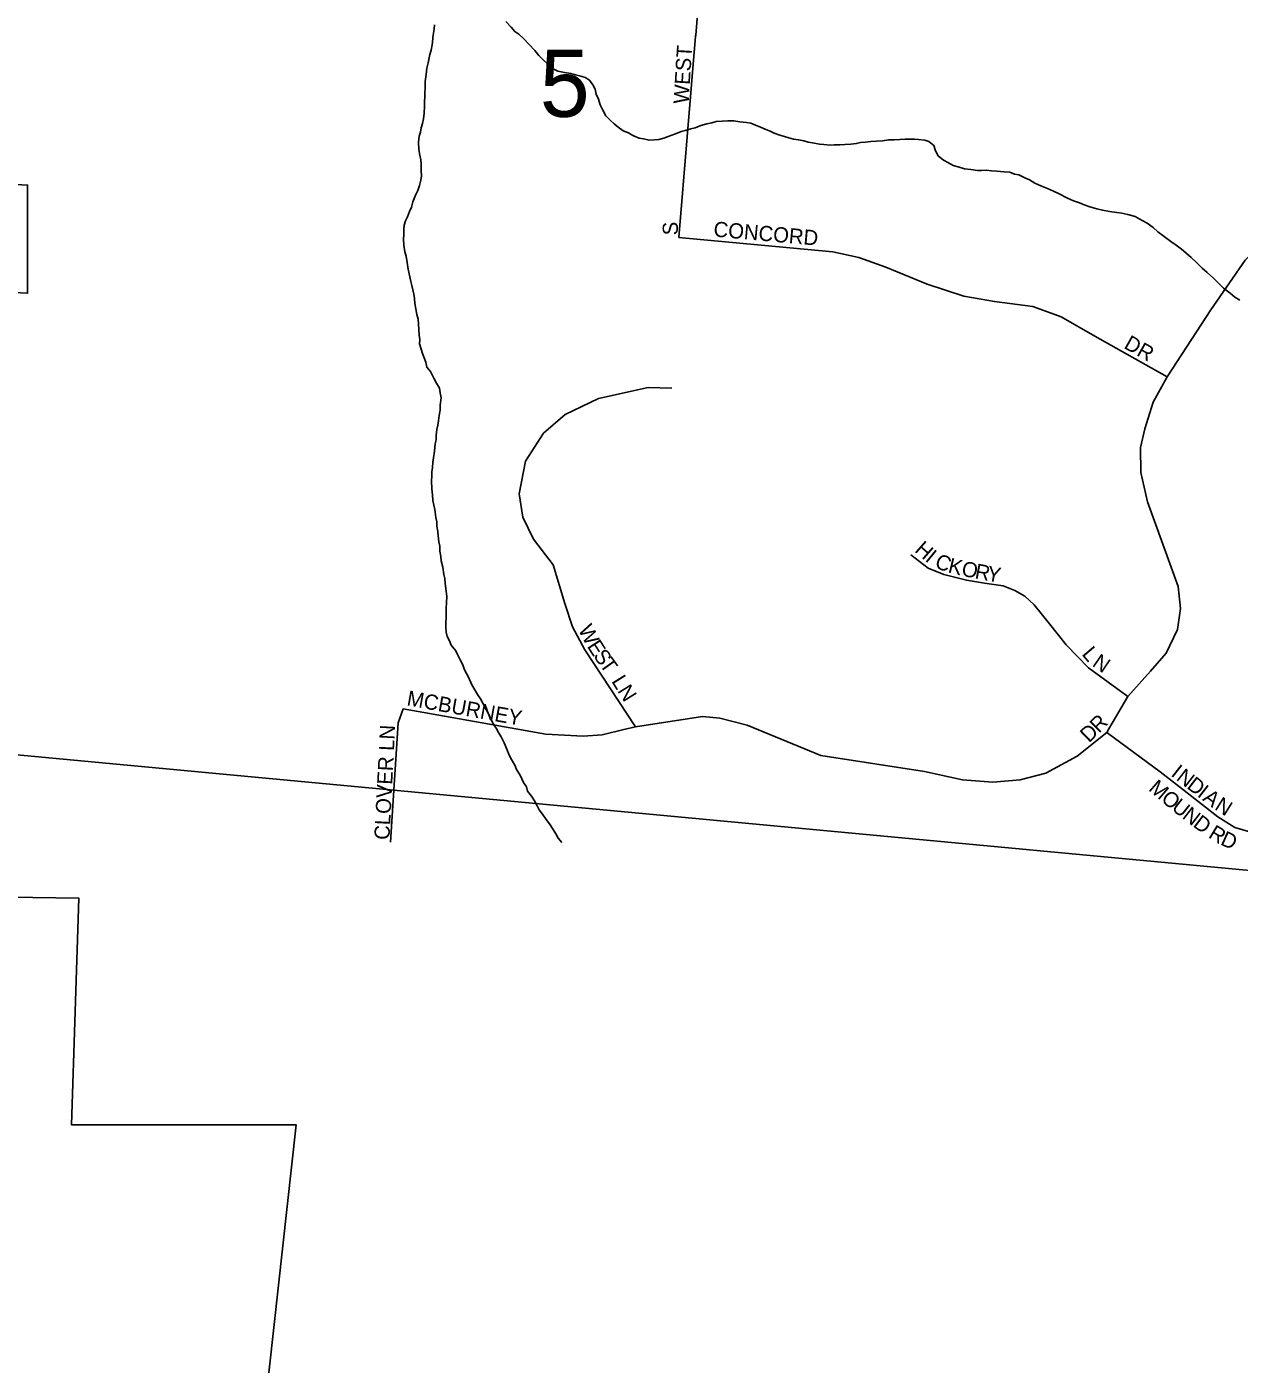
# Model space of a CAD drawing. Extents: x 1310247 to 1664935, y 284496 to 704931.
# Drawn here: x 1481558 to 1485552, y 520097 to 524503 of the extents above; entities that cross this region are included whole.
import ezdxf

# ---------------------------------------------------------------- set-up
doc = ezdxf.new("R2010")
doc.units = 0
for name, color, linetype in [('GM_X_Corporation_Text', 7, 'Continuous'), ('GM_X_County', 7, 'Continuous'), ('GM_X_Major_Lake_Text', 7, 'Continuous'), ('GM_X_Minor_River_Text', 7, 'Continuous'), ('GM_X_Rail_Line', 7, 'Continuous'), ('GM_X_US_Location', 7, 'Continuous')]:
    doc.layers.add(name, color=color, linetype=linetype)

msp = doc.modelspace()

# ---------------------------------------------------------------- linework, layer by layer
at = {"layer": 'GM_X_Corporation_Text'}
for points in [[(1483761.1, 524475.3), (1483777.5, 524680.5)], [(1483706, 523808.7), (1483760.8, 524471.8), (1483761.1, 524475.3)], [(1483706, 523808.7), (1484212.7, 523761.3), (1484298.6, 523743.5), (1484387.5, 523710.9), (1484523.7, 523655), (1484644.6, 523615.4), (1484745.6, 523598.2), (1484871.3, 523581.3), (1484964.6, 523547.9), (1485075.7, 523484.2), (1485314.3, 523349.4)], [(1485122.2, 522190.6), (1485184.2, 522296.1), (1485259.2, 522379.9), (1485310.3, 522438.9), (1485347.6, 522517.8), (1485358.2, 522587), (1485350.7, 522659.4), (1485249.6, 522938.4), (1485226.9, 523034.6), (1485226.3, 523117), (1485240.2, 523178.3), (1485267.6, 523266.4), (1485314.3, 523349.4), (1485458, 523570.9), (1485570.6, 523734.6), (1485606.2, 523769.5), (1485643.2, 523785.8), (1485712.8, 523782.8)], [(1483563.3, 522197.2), (1483396.1, 522450.7), (1483355.7, 522526.3), (1483330.1, 522603), (1483291.1, 522730.9), (1483226.8, 522814.9), (1483191.9, 522887.4), (1483179.4, 522963.9), (1483200.2, 523072.5), (1483259.8, 523164.1), (1483331.2, 523225.9), (1483440.9, 523278.1), (1483604.5, 523314.4), (1483682.9, 523312.9)], [(1484470.1, 522763.8), (1484526.4, 522719.4), (1484578.2, 522698.8), (1484653.2, 522680.2), (1484712.9, 522670), (1484773.6, 522661), (1484812.5, 522646.1), (1484844.9, 522627.4), (1484875.8, 522598.1), (1484926.9, 522535.9), (1484981.8, 522467.2), (1485055.2, 522391.6), (1485184.2, 522296.1)], [(1482756.2, 521817.1), (1482780.6, 522210), (1482797.7, 522255.8)], [(1482797.7, 522255.8), (1483267.3, 522172.7), (1483390.8, 522166.3), (1483452.6, 522170.6), (1483524.6, 522187.9)], [(1483524.6, 522187.9), (1483563.3, 522197.2), (1483783.7, 522231.3), (1483840.2, 522224.9), (1483930.7, 522202.5), (1484173.5, 522102.4), (1484515.2, 522049.2), (1484639.9, 522022.6), (1484740, 522014), (1484830.3, 522022.6), (1484914.7, 522043.9), (1485018, 522100.3), (1485114.9, 522178.1), (1485122.2, 522190.6)], [(1485114.9, 522178.1), (1485290.7, 522048.2), (1485364.1, 521991.1)], [(1485364.1, 521991.1), (1485481.2, 521900.1), (1485536.6, 521865), (1485589.8, 521850.1), (1485654.8, 521854.3), (1485718.6, 521876.7), (1485780.4, 521927.8), (1485858.2, 522059.8), (1485848.6, 522097.1), (1485846.4, 522133.3), (1485862.4, 522154.6), (1485890.1, 522163.1), (1485918.9, 522157.8), (1485934.8, 522134.4), (1485934.8, 522106.7), (1485914.6, 522076.9), (1485868.8, 522064.1)]]:
    msp.add_lwpolyline(points, dxfattribs=at)
at = {"layer": 'GM_X_County'}
for points in [[(1486747.2, 526552.2), (1486183.9, 521667.6), (1480822.4, 522169.9), (1481370.5, 527094.8)], [(1480822.4, 522169.9), (1486183.9, 521667.6), (1485560.1, 516006.4), (1480181.2, 516544.8)]]:
    msp.add_lwpolyline(points, close=True, dxfattribs=at)
at = {"layer": 'GM_X_Major_Lake_Text'}
for points in [[(1481029.3, 523651), (1481560.3, 523625.4), (1481560.3, 523981.5), (1481337.1, 523994.2)], [(1482239.1, 519012.4), (1482445.3, 520885), (1481705, 520885), (1481729, 521632.7), (1480816.7, 521645.6)]]:
    msp.add_lwpolyline(points, dxfattribs=at)
at = {"layer": 'GM_X_Minor_River_Text'}
for points in [[(1482900.5, 524509.7), (1482900, 524495.7), (1482897.5, 524481.8), (1482895.1, 524467.8), (1482894.5, 524449.8), (1482889.7, 524425.9), (1482885.2, 524412), (1482880.3, 524384.1), (1482875.6, 524366.2), (1482873, 524346.2), (1482870.2, 524322.3), (1482869.5, 524300.2), (1482869, 524286.2), (1482868.5, 524272.2), (1482868, 524256.2), (1482867.5, 524240.2), (1482866.8, 524218.1), (1482864.2, 524200.2), (1482861.6, 524184.2), (1482857.1, 524170.3), (1482854.7, 524156.4), (1482850.2, 524142.5), (1482847.5, 524122.5), (1482848.8, 524098.4), (1482852.2, 524080.3), (1482855.7, 524064.2), (1482857.2, 524050.1), (1482856.5, 524028.1), (1482858, 524012), (1482855.5, 523998), (1482850.9, 523980.1), (1482846.3, 523964.2), (1482837.8, 523948.5), (1482829, 523926.7), (1482824.4, 523908.8), (1482817.9, 523895), (1482811.3, 523877.1), (1482804.8, 523863.3), (1482800.4, 523849.4), (1482799.9, 523835.4), (1482799.3, 523817.4), (1482798.9, 523803.4), (1482800.2, 523783.3), (1482803.5, 523761.1), (1482807, 523747), (1482810.4, 523726.8), (1482813.7, 523704.7), (1482817.2, 523688.6), (1482822.4, 523664.3), (1482826, 523650.2), (1482829.5, 523636.1), (1482833.1, 523621.9), (1482834.6, 523607.9), (1482836.1, 523591.8), (1482839.5, 523573.6), (1482842.9, 523555.5), (1482846.4, 523539.3), (1482847.9, 523523.3), (1482849.3, 523505.2), (1482850.7, 523487.1), (1482852.3, 523473), (1482851.8, 523459), (1482857.2, 523440.8), (1482860.8, 523426.7), (1482866.4, 523412.5), (1482871.9, 523398.3), (1482875.4, 523382.1), (1482887, 523367.8), (1482898.3, 523345.4), (1482907.8, 523329), (1482917.3, 523312.7), (1482918.8, 523296.6), (1482922.3, 523280.5), (1482919.5, 523256.5), (1482919, 523240.5), (1482916.4, 523222.6), (1482913.8, 523204.6), (1482911.3, 523190.6), (1482908.8, 523176.7), (1482906.2, 523156.7), (1482905.7, 523142.7), (1482903.2, 523128.8), (1482900.4, 523104.8), (1482897.7, 523082.8), (1482895.2, 523068.9), (1482894.6, 523050.9), (1482892.2, 523036.9), (1482891.7, 523022.9), (1482891.2, 523006.9), (1482892.3, 522980.8), (1482893.7, 522960.7)], [(1483135.9, 524520.5), (1483153.4, 524501.9), (1483165, 524487.5), (1483178.7, 524479.1), (1483194.3, 524464.6), (1483211.8, 524446), (1483231.2, 524425.4), (1483244.7, 524408.9), (1483258.3, 524394.5), (1483272, 524382), (1483289.5, 524365.5), (1483307.3, 524356.9), (1483329.3, 524352.2), (1483349.3, 524349.6), (1483365.2, 524345.1), (1483383.1, 524340.5), (1483397.1, 524336.1), (1483410.9, 524327.7), (1483422.4, 524311.3), (1483429.9, 524297), (1483433.4, 524280.9), (1483440.9, 524264.6), (1483446.4, 524246.4), (1483453.9, 524230.1), (1483465.2, 524209.7), (1483478.8, 524195.3), (1483492.5, 524182.8), (1483506.2, 524172.4), (1483521.9, 524159.9), (1483539.7, 524153.3), (1483553.5, 524144.9), (1483575.3, 524136.2), (1483589.3, 524133.8), (1483607.3, 524129.2), (1483625.4, 524130.6), (1483639.5, 524132.2), (1483655.7, 524135.7), (1483669.9, 524141.3), (1483694.4, 524150.6), (1483712.7, 524158), (1483726.9, 524161.6), (1483745.1, 524167), (1483759.3, 524170.6), (1483777.6, 524178.1), (1483797.9, 524183.4), (1483814.1, 524187), (1483828.3, 524190.5), (1483848.4, 524191.9), (1483866.6, 524193.4), (1483886.6, 524192.7), (1483906.6, 524190.1), (1483928.7, 524187.4), (1483942.6, 524185), (1483958.5, 524178.5), (1483974.4, 524172), (1483990.2, 524165.5), (1484006.1, 524159), (1484019.9, 524152.6), (1484037.8, 524146), (1484053.7, 524141.5), (1484067.6, 524137.1), (1484083.6, 524132.6), (1484099.6, 524130.1), (1484117.6, 524127.5), (1484131.5, 524123.1), (1484145.5, 524120.6), (1484169.4, 524115.9), (1484183.5, 524115.5), (1484203.5, 524112.8), (1484217.6, 524114.4), (1484235.7, 524113.9), (1484251.8, 524115.4), (1484271.9, 524116.8), (1484290.1, 524118.2), (1484304.2, 524121.8), (1484320.4, 524123.3), (1484338.5, 524124.7), (1484356.6, 524126.2), (1484376.8, 524127.5), (1484397, 524130.9), (1484415, 524130.4), (1484433.2, 524131.8), (1484451.3, 524133.3), (1484465.3, 524132.8), (1484481.4, 524132.3), (1484495.4, 524131.9), (1484515.5, 524129.3), (1484529.4, 524124.9)], [(1484529.4, 524124.9), (1484545, 524112.3), (1484550.5, 524094.1), (1484560, 524077.8), (1484577.6, 524063.2), (1484593.4, 524054.8), (1484609.2, 524046.2), (1484625.1, 524041.8), (1484647, 524035.1), (1484667, 524032.4), (1484689, 524029.8), (1484703, 524029.3), (1484719.2, 524030.8), (1484735.2, 524028.3), (1484753.2, 524027.8), (1484777.3, 524025), (1484795.3, 524024.5), (1484811.2, 524018), (1484825.2, 524015.5), (1484844.9, 524004.9), (1484860.8, 523998.4), (1484878.5, 523987.8), (1484898.3, 523979.2), (1484920.1, 523970.5), (1484939.9, 523961.9), (1484955.7, 523953.4), (1484985.4, 523938.5), (1485005.2, 523929.8), (1485025.1, 523923.2), (1485040.9, 523916.7), (1485058.8, 523910.1), (1485082.7, 523903.4), (1485100.6, 523898.8), (1485124.6, 523894.1), (1485148.6, 523891.3), (1485164.6, 523888.8), (1485184.5, 523884.2), (1485208.4, 523877.5), (1485232.1, 523864.7), (1485247.9, 523856.2), (1485267.5, 523841.6), (1485283.1, 523827.1), (1485304.7, 523812.4), (1485326.3, 523795.7), (1485343.9, 523783.1), (1485361.6, 523770.6), (1485375.3, 523758.1), (1485392.9, 523743.5), (1485410.4, 523727), (1485429.9, 523708.3), (1485445.5, 523693.8), (1485467, 523675.1), (1485480.6, 523660.7), (1485500, 523642), (1485521.6, 523625.3), (1485537.3, 523612.8), (1485553, 523602.3)], [(1482893.7, 522960.7), (1482895.1, 522942.6), (1482898.6, 522926.5), (1482902.1, 522912.4), (1482905.3, 522886.2), (1482908.8, 522872.1), (1482908.4, 522858.1), (1482911.8, 522839.9), (1482913.3, 522825.8), (1482914.7, 522805.8), (1482918.2, 522791.6), (1482917.7, 522775.6), (1482921.1, 522757.5), (1482922.7, 522743.4), (1482928, 522723.2), (1482931.3, 522699), (1482934.8, 522684.9), (1482936.3, 522668.8), (1482937.8, 522652.8), (1482940.9, 522626.6), (1482940.3, 522606.6), (1482939.6, 522586.5), (1482939, 522568.5), (1482938.6, 522554.5), (1482938.1, 522540.5), (1482937.6, 522526.5), (1482939.1, 522508.4), (1482942.6, 522494.3), (1482950.2, 522480), (1482955.7, 522465.8), (1482971.2, 522447.3), (1482978.7, 522431), (1482986.2, 522414.8), (1482993.8, 522400.5), (1482999.3, 522384.3), (1483012.5, 522359.9), (1483023.8, 522335.5), (1483033.3, 522319.1), (1483042.8, 522302.8), (1483052.4, 522288.5), (1483059.9, 522274.2), (1483071.3, 522253.8), (1483080.8, 522235.5), (1483092, 522211.1), (1483103.5, 522192.7), (1483111, 522178.5), (1483120.6, 522164.2), (1483130, 522143.8), (1483139.3, 522123.5), (1483146.7, 522103.2), (1483154.3, 522089), (1483165.7, 522070.6), (1483171.3, 522056.4), (1483182.7, 522038), (1483194, 522013.6), (1483203.6, 521999.3), (1483207.1, 521985.1), (1483220.6, 521968.7), (1483230.2, 521952.4), (1483237.7, 521938.1), (1483245.3, 521923.8), (1483256.9, 521909.5), (1483268.3, 521891.1), (1483279.9, 521876.7), (1483291.4, 521858.3), (1483300.9, 521844), (1483308.5, 521829.7), (1483320.1, 521815.3)]]:
    msp.add_lwpolyline(points, dxfattribs=at)

# ---------------------------------------------------------------- texts
at = {"layer": 'GM_X_Rail_Line'}
for s, rotation, p in [('WEST', 86.4211, (1483737.6, 524247.9)), ('S', 90, (1483702.4, 523816.1)), ('CONCORD', 354.9569, (1483818.3, 523812.3)), ('DR', 330.6435, (1485168.4, 523445.9)), ('H', 318.7894, (1484479.6, 522775.7)), ('I', 320.6686, (1484514.1, 522745.5)), ('C', 338.0409, (1484545.3, 522723.2)), ('K', 346.5138, (1484589.7, 522705.9)), ('O', 348.1431, (1484634, 522695.3)), ('R', 349.4284, (1484678.3, 522686)), ('Y', 349.8087, (1484717.5, 522678.7)), ('W', 297.2042, (1483372.7, 522517.8)), ('E', 302.8299, (1483401.5, 522462.3)), ('S', 305.4196, (1483422, 522430.7)), ('L', 310.2043, (1485030.8, 522435.5)), ('N', 325.7796, (1485064.3, 522398.9)), ('T', 305.5484, (1483442.5, 522401.9)), ('LN', 302.0128, (1483482.2, 522347.1)), ('MCBURNEY', 349.8249, (1482807.1, 522267.8)), ('R', 45.1077, (1485089.1, 522173.7)), ('CLOVER LN', 87.0631, (1482752, 521823.4)), ('D', 43.7016, (1485056.3, 522142.3)), ('I', 322.2822, (1485323.7, 522037.1)), ('N', 322.2822, (1485341.1, 522023.6)), ('M', 319.215, (1485250.1, 521989.4)), ('D', 322.2822, (1485375.9, 521996.7)), ('I', 322.2822, (1485410.7, 521969.8)), ('O', 320.3825, (1485290.9, 521954.2)), ('U', 321.6839, (1485325.7, 521925.3)), ('A', 322.2807, (1485428.1, 521956.3)), ('N', 327.8129, (1485467.3, 521926.4)), ('N', 322.4247, (1485360.8, 521897.6)), ('D', 323.2962, (1485396.4, 521870.3)), ('R', 328.5456, (1485446.7, 521833.7)), ('D', 335.794, (1485486.6, 521809.8))]:
    msp.add_text(s, height=50, rotation=rotation, dxfattribs=at).set_placement(p)
at = {"layer": 'GM_X_US_Location'}
msp.add_text('5', height=221, rotation=0, dxfattribs=at).set_placement((1483247.6, 524206.4))

doc.saveas('drawing.dxf')
